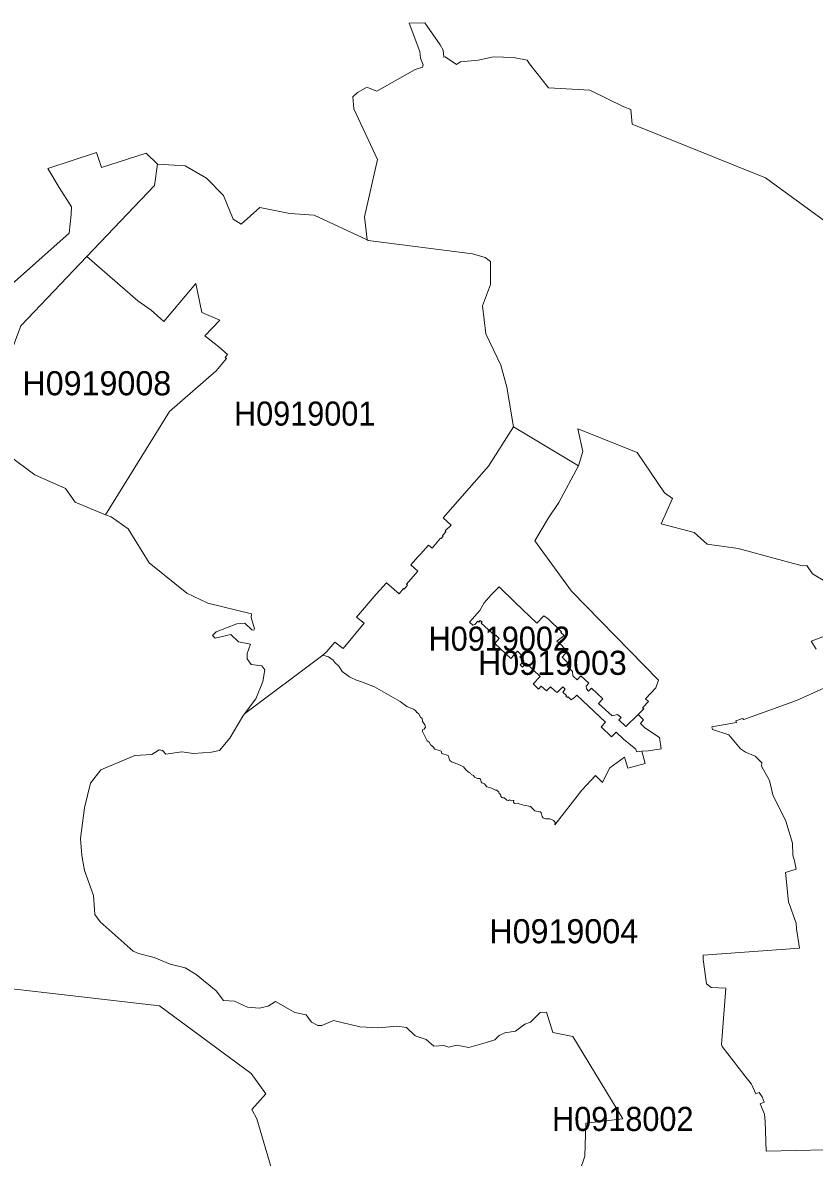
# Model space of a CAD drawing. Extents: x 369010 to 739155, y 6377141 to 6616555.
# Drawn here: x 675954 to 679237, y 6413443 to 6418149 of the extents above; entities that cross this region are included whole.
import ezdxf
from ezdxf.enums import TextEntityAlignment as Align

# ---------------------------------------------------------------- set-up
doc = ezdxf.new("R2010")
doc.units = 0
doc.header["$LTSCALE"] = 40
doc.layers.add('1', color=7, linetype='Continuous', lineweight=13)
doc.layers.add('2', color=7, linetype='Continuous')

msp = doc.modelspace()

# ---------------------------------------------------------------- linework, layer by layer
at = {"layer": '1'}
for points in [[(676281.29, 6417548.79), (676466.32, 6417607.87), (676513.16, 6417562.86), (676627.52, 6417555.08), (676715.73, 6417504.77), (676787.23, 6417432.77), (676827.61, 6417334.79), (676860.22, 6417312.95), (676937.51, 6417382.62), (677062.3, 6417357.3), (677163.26, 6417350.35), (677382.38, 6417248.23), (677372.12, 6417344.23), (677425.75, 6417581.89), (677327.44, 6417792.41), (677323.13, 6417841.4), (677342.5, 6417859.11), (677377.09, 6417879.47), (677384.2, 6417880.13), (677423.26, 6417864.9), (677582.31, 6417955.27), (677611.44, 6417965.03), (677614.92, 6417974.3), (677603.66, 6418002.27), (677600.68, 6418029.08), (677557.16, 6418147.91), (677622.2, 6418149.24), (677685.09, 6418058.04), (677698.17, 6418035.7), (677700.81, 6418005.75), (677706.44, 6418007.9), (677752.45, 6417975.79), (677769.66, 6417986.38), (677842.49, 6417994.16), (677906.7, 6418007.57), (677989.62, 6418004.75), (678045.56, 6417994.16), (678055.65, 6417977.94), (678134.27, 6417879.14), (678306.23, 6417870.03), (678447.4, 6417800.85), (678476.2, 6417788.94)], [(679355.85, 6417271.57), (679034.28, 6417505.43), (678481.5, 6417728.2), (678476.2, 6417788.94), (678447.4, 6417800.85), (678306.23, 6417870.03), (678134.27, 6417879.14), (678055.65, 6417977.94), (678045.56, 6417994.16), (677989.62, 6418004.75), (677906.7, 6418007.57), (677842.49, 6417994.16), (677769.66, 6417986.38), (677752.45, 6417975.79), (677706.44, 6418007.9), (677700.81, 6418005.75), (677698.17, 6418035.7), (677685.09, 6418058.04), (677622.2, 6418149.24), (677557.16, 6418147.91), (677600.68, 6418029.08), (677603.66, 6418002.27), (677614.92, 6417974.3), (677611.44, 6417965.03), (677582.31, 6417955.27), (677423.26, 6417864.9), (677384.2, 6417880.13), (677377.09, 6417879.47), (677342.5, 6417859.11), (677323.13, 6417841.4), (677327.44, 6417792.41), (677425.75, 6417581.89), (677372.12, 6417344.23), (677382.38, 6417248.23)], [(678476.2, 6417788.94), (678481.5, 6417728.2), (679034.28, 6417505.43), (679355.85, 6417271.57)], [(675946.64, 6416892.4), (676220.71, 6417180.05), (676501.41, 6417474.48), (676513.16, 6417562.86), (676466.32, 6417607.87), (676281.29, 6417548.79), (676259.94, 6417610.19), (676058.19, 6417544.82), (676105.36, 6417465.38), (676156.5, 6417385.44), (676155.01, 6417353.49), (676146.57, 6417276.7), (675895.83, 6417052.11)], [(675895.83, 6417052.11), (676146.57, 6417276.7), (676155.01, 6417353.49), (676156.5, 6417385.44), (676105.36, 6417465.38), (676058.19, 6417544.82), (676259.94, 6417610.19), (676281.29, 6417548.79)], [(677382.38, 6417248.23), (677386.69, 6417246.25), (677819.48, 6417190.8), (677871.45, 6417174.75), (677894.29, 6417159.03), (677894.45, 6417063.53), (677861.02, 6416974.99), (677874.59, 6416859.13), (677936.49, 6416728.39), (677961.48, 6416638.02), (677989.45, 6416473.51), (678259.39, 6416311.32), (678277.26, 6416370.9), (678256.58, 6416464.24), (678502.18, 6416366.26), (678616.22, 6416199.6), (678649.15, 6416175.77), (678601.65, 6416070.51), (678739.02, 6416034.43), (678792.64, 6415986.43), (678921.41, 6415968.39), (679186.54, 6415895.9), (679206.57, 6415897.72), (679229.24, 6415862.97), (679338.48, 6415797.92)], [(677989.45, 6416473.51), (677885.35, 6416310.49), (677697.67, 6416095), (677731.27, 6416065.71), (677705.94, 6416042.04), (677708.92, 6416038.07), (677694.69, 6416022.01), (677697.34, 6416019.7), (677689.39, 6416009.11), (677687.08, 6416010.93), (677652.16, 6415969.22), (677637.43, 6415982.46), (677605.81, 6415945.88), (677593.9, 6415934.79), (677563.45, 6415901.03), (677593.24, 6415874.05), (677545.24, 6415819.93), (677549.71, 6415815.63), (677536.14, 6415800.07), (677533.82, 6415802.06), (677514.79, 6415780.71), (677463.15, 6415826.39), (677420.28, 6415779.55), (677338.03, 6415683.56), (677370.8, 6415658.24), (677282.59, 6415553.97), (677248.16, 6415579.62), (677215.23, 6415541.39), (677199.34, 6415526.16), (677222.18, 6415518.55), (677241.04, 6415504.65), (677250.15, 6415493.89), (677265.54, 6415479.66), (677278.94, 6415457.98), (677309.89, 6415435.8), (677338.03, 6415422.39), (677358.88, 6415415.94), (677413, 6415394.42), (677518.92, 6415334.18), (677546.9, 6415313.49), (677556.83, 6415308.36), (677575.36, 6415302.07), (677582.81, 6415295.95), (677588.11, 6415287.67), (677595.39, 6415283.54), (677603.83, 6415268.48), (677610.12, 6415263.84), (677611.94, 6415250.44), (677622.36, 6415237.03), (677624.02, 6415227.76), (677619.22, 6415219.32), (677612.6, 6415216.01), (677611.77, 6415209.39), (677631.3, 6415170.66), (677639.91, 6415165.2), (677646.69, 6415152.13), (677654.14, 6415147.82), (677663.08, 6415136.24), (677686.75, 6415129.62), (677689.56, 6415127.3), (677692.21, 6415117.54), (677718.03, 6415109.26), (677720.34, 6415107.11), (677722.49, 6415095.69), (677726.14, 6415088.41), (677731.76, 6415083.11), (677765.86, 6415071.36), (677781.91, 6415063.42), (677793.66, 6415049.35), (677805.91, 6415039.09), (677811.04, 6415037.1), (677814.18, 6415030.65), (677823.29, 6415026.51), (677828.42, 6415020.55), (677840.17, 6415014.1), (677849.27, 6415014.76), (677852.08, 6415012.61), (677855.56, 6415001.02), (677858.7, 6414996.22), (677868.97, 6414992.08), (677879.56, 6414980.17), (677898.76, 6414974.87), (677909.35, 6414968.09), (677915.47, 6414965.6), (677920.77, 6414965.77), (677923.75, 6414963.62), (677928.55, 6414957.82), (677930.53, 6414951.53), (677935.17, 6414948.39), (677937.15, 6414941.6), (677941.79, 6414935.98), (677944.93, 6414934.49), (677950.89, 6414934.82), (677958.5, 6414926.71), (677962.48, 6414924.72), (677968.76, 6414923.56), (677973.07, 6414925.72), (677981.84, 6414921.74), (677988.63, 6414923.73), (677990.28, 6414922.41)], [(678359.85, 6415344.94), (678342.14, 6415325.74), (678398.08, 6415274.27), (678421.42, 6415280.23), (678435.98, 6415267.15), (678426.71, 6415257.55), (678455.02, 6415229.91), (678505.83, 6415279.56), (678529.33, 6415302.9), (678524.36, 6415307.04), (678549.02, 6415333.19), (678536.28, 6415344.77), (678579.14, 6415390.29), (678590.89, 6415422.72), (678230.59, 6415791.3), (678077.5, 6415999.84), (678134.77, 6416095.5), (678176.97, 6416159.22), (678259.39, 6416311.32), (677989.45, 6416473.51)], [(679338.48, 6415797.92), (679229.24, 6415862.97), (679206.57, 6415897.72), (679186.54, 6415895.9), (678921.41, 6415968.39), (678792.64, 6415986.43), (678739.02, 6416034.43), (678601.65, 6416070.51), (678649.15, 6416175.77), (678616.22, 6416199.6), (678502.18, 6416366.26), (678256.58, 6416464.24), (678277.26, 6416370.9), (678259.39, 6416311.32)], [(676741.72, 6415607.92), (676757.11, 6415622.65), (676842.01, 6415655.42), (676875.11, 6415658.73), (676904.41, 6415631.43), (676912.68, 6415629.6), (676915.5, 6415635.56), (676901.76, 6415682.4), (676903.58, 6415697.46), (676722.52, 6415741.49), (676635.46, 6415783.52), (676479.23, 6415908.31), (676392.01, 6416049.82), (676320.84, 6416099.31), (676298, 6416108.57), (676172.05, 6416159.88), (676131.01, 6416217.48), (676005.06, 6416273.58), (675789.74, 6416430.98)], [(678259.39, 6416311.32), (678176.97, 6416159.22), (678134.77, 6416095.5), (678077.5, 6415999.84), (678230.59, 6415791.3), (678590.89, 6415422.72), (678579.14, 6415390.29), (678536.28, 6415344.77), (678549.02, 6415333.19), (678524.36, 6415307.04), (678529.33, 6415302.9), (678505.83, 6415279.56), (678528.83, 6415257.72), (678515.59, 6415242.99), (678534.29, 6415224.62), (678595.36, 6415183.74), (678602.15, 6415138.06), (678549.85, 6415129.45), (678521.22, 6415127.13), (678535.62, 6415076.99), (678463.13, 6415057.13), (678449.55, 6415103.14), (678388.98, 6415057.95), (678372.1, 6415027.34), (678359.02, 6414998.37), (678329.73, 6415026.67), (678272.3, 6414966.26), (678160.25, 6414822.11), (678161.91, 6414831.21), (678159.43, 6414836.18), (678155.29, 6414839.65), (678140.56, 6414847.27), (678121.86, 6414847.1), (678112.75, 6414850.58), (678108.12, 6414857.03), (678106.3, 6414867.96), (678104.15, 6414872.09), (678099.68, 6414876.07), (678077.83, 6414880.86), (678060.62, 6414898.74), (678031.49, 6414904.04), (678005.18, 6414911.65), (677993.92, 6414910.49), (677991.6, 6414911.48), (677989.62, 6414916.12), (677990.28, 6414922.41), (677988.63, 6414923.73), (677981.84, 6414921.74), (677973.07, 6414925.72), (677968.76, 6414923.56), (677962.48, 6414924.72), (677958.5, 6414926.71), (677950.89, 6414934.82), (677944.93, 6414934.49), (677941.79, 6414935.98), (677937.15, 6414941.6), (677935.17, 6414948.39), (677930.53, 6414951.53), (677928.55, 6414957.82), (677923.75, 6414963.62), (677920.77, 6414965.77), (677915.47, 6414965.6), (677909.35, 6414968.09), (677898.76, 6414974.87), (677879.56, 6414980.17), (677868.97, 6414992.08), (677858.7, 6414996.22), (677855.56, 6415001.02), (677852.08, 6415012.61), (677849.27, 6415014.76), (677840.17, 6415014.1), (677828.42, 6415020.55), (677823.29, 6415026.51), (677814.18, 6415030.65), (677811.04, 6415037.1), (677805.91, 6415039.09), (677793.66, 6415049.35), (677781.91, 6415063.42), (677765.86, 6415071.36), (677731.76, 6415083.11), (677726.14, 6415088.41), (677722.49, 6415095.69), (677720.34, 6415107.11), (677718.03, 6415109.26), (677692.21, 6415117.54), (677689.56, 6415127.3), (677686.75, 6415129.62), (677663.08, 6415136.24), (677654.14, 6415147.82), (677646.69, 6415152.13), (677639.91, 6415165.2), (677631.3, 6415170.66), (677611.77, 6415209.39), (677612.6, 6415216.01), (677619.22, 6415219.32), (677624.02, 6415227.76), (677622.36, 6415237.03), (677611.94, 6415250.44), (677610.12, 6415263.84), (677603.83, 6415268.48)], [(677990.28, 6414922.41), (677989.62, 6414916.12), (677991.6, 6414911.48), (677993.92, 6414910.49), (678005.18, 6414911.65), (678031.49, 6414904.04), (678060.62, 6414898.74), (678077.83, 6414880.86), (678099.68, 6414876.07), (678104.15, 6414872.09), (678106.3, 6414867.96), (678108.12, 6414857.03), (678112.75, 6414850.58), (678121.86, 6414847.1), (678140.56, 6414847.27), (678155.29, 6414839.65), (678159.43, 6414836.18), (678161.91, 6414831.21), (678160.25, 6414822.11), (678272.3, 6414966.26), (678329.73, 6415026.67), (678359.02, 6414998.37), (678372.1, 6415027.34), (678388.98, 6415057.95), (678449.55, 6415103.14), (678463.13, 6415057.13), (678535.62, 6415076.99), (678521.22, 6415127.13), (678499.54, 6415125.48), (678496.72, 6415136.57), (678445.58, 6415178.11), (678414.96, 6415206.74), (678395.27, 6415186.55), (678352.73, 6415229.25), (678371.6, 6415247.79), (678251.61, 6415360), (678242.34, 6415350.57), (678228.44, 6415340.47), (678215.86, 6415352.39), (678213.38, 6415349.74), (678206.59, 6415355.2), (678209.57, 6415358.18), (678193.85, 6415373.07), (678204.44, 6415384.66), (678193.52, 6415394.92), (678170.68, 6415371.25), (678158.93, 6415379.36), (678142.54, 6415394.92), (678126.32, 6415377.38), (678104.15, 6415397.4), (678092.73, 6415384.66), (678070.88, 6415406.34), (678100.01, 6415437.45), (678041.92, 6415492.4), (678027.19, 6415476.68), (678017.09, 6415486.11), (678031.99, 6415502), (678015.6, 6415518.55), (678022.88, 6415526.33), (678006.33, 6415542.22), (677978.53, 6415512.76), (677912.49, 6415573.83), (677930.53, 6415594.35), (677915.97, 6415608.25), (677913.98, 6415605.94), (677855.56, 6415658.9), (677859.2, 6415662.71), (677851.09, 6415669.82), (677845.63, 6415663.37), (677841.16, 6415667.17), (677829.24, 6415653.11), (677821.14, 6415650.62), (677807.4, 6415662.37), (677849.44, 6415710.7), (677867.48, 6415742.31), (677896.77, 6415776.41), (677930.04, 6415809.01), (677995.74, 6415743.97), (678086.6, 6415658.4), (678115.73, 6415689.52), (678132.61, 6415675.95), (678189.22, 6415622.82), (678186.24, 6415619.67), (678198.98, 6415607.26), (678169.52, 6415584.59), (678186.07, 6415569.86), (678212.22, 6415541.56), (678190.71, 6415517.06), (678219.83, 6415487.93), (678211.72, 6415479), (678233.9, 6415458.8), (678235.06, 6415439.61), (678252.94, 6415423.55), (678268.99, 6415440.6), (678302.59, 6415410.31), (678290.17, 6415396.91), (678292.33, 6415386.15), (678300.93, 6415377.05), (678313.18, 6415388.8), (678359.85, 6415344.94)], [(678243.5, 6413325.95), (678285.04, 6413447.77), (678289.68, 6413584.47), (678442.77, 6413602.35), (678235.06, 6413944.28), (678152.47, 6413960.99), (678125.83, 6414045.57), (678100.51, 6414043.08), (678060.45, 6414004.02), (678036.79, 6413995.25), (677997.89, 6413966.79), (677953.87, 6413959.17), (677929.71, 6413948.58), (677912.66, 6413930.38), (677882.04, 6413920.78), (677804.75, 6413898.43), (677752.78, 6413908.2), (677721.17, 6413899.43), (677700.48, 6413907.2), (677659.77, 6413903.89), (677627, 6413931.86), (677581.98, 6413947.42), (677546.07, 6413981.52), (677505.19, 6413987.14), (677429.55, 6413980.69), (677352.26, 6413984.33), (677242.86, 6414009.98), (677195.2, 6413990.29), (677178.32, 6413989.29), (677152.33, 6414004.36), (677129.49, 6414033.82), (677082.66, 6414043.41), (677002.22, 6414089.26), (676971.6, 6414070.06), (676935.52, 6414061.12), (676886.37, 6414066.25), (676832.91, 6414090.25), (676786.74, 6414093.23), (676756.45, 6414134.28), (676673.86, 6414201.8), (676627.69, 6414229.44), (676565.46, 6414244.83), (676499.25, 6414271.48), (676433.88, 6414288.36), (676412.86, 6414298.62), (676275.66, 6414420.1), (676253.48, 6414450.89), (676247.69, 6414529.17), (676211.11, 6414632.61), (676199.69, 6414695.17), (676193.4, 6414765.67), (676210.62, 6414893.11), (676235.11, 6414995.06), (676277.81, 6415049.84), (676418.82, 6415109.26), (676489.82, 6415114.39), (676520.27, 6415132.76), (676534.51, 6415130.28), (676548.08, 6415115.22), (676614.61, 6415125.31), (676662.11, 6415118.03), (676737.75, 6415123), (676770.35, 6415130.11), (676813.38, 6415181.75), (676866.51, 6415272.45), (676874.12, 6415282.54), (676920.96, 6415344.28), (676949.59, 6415416.93), (676958.36, 6415464.6), (676945.95, 6415481.48), (676901.93, 6415486.94), (676885.21, 6415511.27), (676884.88, 6415532.29), (676898.78, 6415570.85), (676848.8, 6415580.95), (676817.52, 6415612.23), (676752.81, 6415596.01), (676741.72, 6415607.92)], [(679244.64, 6415550.82), (679223.45, 6415583.43), (679316.3, 6415618.19)], [(679316.3, 6415618.19), (679223.45, 6415583.43), (679244.64, 6415550.82)], [(677603.83, 6415268.48), (677595.39, 6415283.54), (677588.11, 6415287.67), (677582.81, 6415295.95), (677575.36, 6415302.07), (677556.83, 6415308.36), (677546.9, 6415313.49), (677518.92, 6415334.18), (677413, 6415394.42), (677358.88, 6415415.94), (677338.03, 6415422.39), (677309.89, 6415435.8), (677278.94, 6415457.98), (677265.54, 6415479.66), (677250.15, 6415493.89), (677241.04, 6415504.65), (677222.18, 6415518.55), (677199.34, 6415526.16), (676874.12, 6415282.54), (676866.51, 6415272.45), (676813.38, 6415181.75), (676770.35, 6415130.11), (676737.75, 6415123), (676662.11, 6415118.03), (676614.61, 6415125.31), (676548.08, 6415115.22), (676534.51, 6415130.28), (676520.27, 6415132.76), (676489.82, 6415114.39), (676418.82, 6415109.26), (676277.81, 6415049.84), (676235.11, 6414995.06), (676210.62, 6414893.11), (676193.4, 6414765.67), (676199.69, 6414695.17), (676211.11, 6414632.61), (676247.69, 6414529.17), (676253.48, 6414450.89), (676275.66, 6414420.1), (676412.86, 6414298.62), (676433.88, 6414288.36), (676499.25, 6414271.48), (676565.46, 6414244.83), (676627.69, 6414229.44), (676673.86, 6414201.8), (676756.45, 6414134.28), (676786.74, 6414093.23), (676832.91, 6414090.25), (676886.37, 6414066.25), (676935.52, 6414061.12), (676971.6, 6414070.06), (677002.22, 6414089.26), (677082.66, 6414043.41), (677129.49, 6414033.82), (677152.33, 6414004.36), (677178.32, 6413989.29), (677195.2, 6413990.29), (677242.86, 6414009.98), (677352.26, 6413984.33), (677429.55, 6413980.69), (677505.19, 6413987.14), (677546.07, 6413981.52), (677581.98, 6413947.42), (677627, 6413931.86), (677659.77, 6413903.89), (677700.48, 6413907.2), (677721.17, 6413899.43), (677752.78, 6413908.2), (677804.75, 6413898.43), (677882.04, 6413920.78), (677912.66, 6413930.38), (677929.71, 6413948.58), (677953.87, 6413959.17), (677997.89, 6413966.79), (678036.79, 6413995.25), (678060.45, 6414004.02), (678100.51, 6414043.08), (678125.83, 6414045.57), (678152.47, 6413960.99), (678235.06, 6413944.28), (678442.77, 6413602.35), (678289.68, 6413584.47), (678285.04, 6413447.77), (678243.5, 6413325.95)], [(679284.02, 6413474.25), (679036.93, 6413468.12), (679033.12, 6413592.25), (679030.31, 6413622.7), (679011.77, 6413665.4), (679029.31, 6413672.35), (679021.37, 6413693.37), (679008.79, 6413711.58), (678994.89, 6413706.12), (678976.85, 6413746.83), (678948.22, 6413780.43), (678854.71, 6413902.57), (678852.39, 6413911.18), (678870.43, 6414144.04), (678809.36, 6414147.52), (678790.49, 6414163.24), (678776.59, 6414264.03), (678776.59, 6414281.57), (679175.45, 6414311.2), (679163.04, 6414391.3), (679161.22, 6414414.14), (679130.44, 6414502.85), (679118.36, 6414612.09), (679117.53, 6414624.17), (679162.21, 6414638.73), (679155.26, 6414672.99), (679148.48, 6414696), (679146.66, 6414745.48), (679119.51, 6414837.5), (679064.73, 6414946.9), (679051.49, 6415006.32), (679017.4, 6415066.06), (679019.88, 6415079.64), (678991.41, 6415107.44), (678951.03, 6415123.33), (678930.67, 6415136.73), (678883.01, 6415195.98), (678814.49, 6415218), (678811.51, 6415229.09), (678914.29, 6415246.13), (678911.81, 6415253.91), (678939.28, 6415262.85), (678944.74, 6415258.54), (679162.71, 6415338.32), (679288.99, 6415394.59)], [(679288.99, 6415394.59), (679162.71, 6415338.32), (678944.74, 6415258.54), (678939.28, 6415262.85), (678911.81, 6415253.91), (678914.29, 6415246.13), (678811.51, 6415229.09), (678814.49, 6415218), (678883.01, 6415195.98), (678930.67, 6415136.73), (678951.03, 6415123.33), (678991.41, 6415107.44), (679019.88, 6415079.64), (679017.4, 6415066.06), (679051.49, 6415006.32), (679064.73, 6414946.9), (679119.51, 6414837.5), (679146.66, 6414745.48), (679148.48, 6414696), (679155.26, 6414672.99), (679162.21, 6414638.73), (679117.53, 6414624.17), (679118.36, 6414612.09), (679130.44, 6414502.85), (679161.22, 6414414.14), (679163.04, 6414391.3), (679175.45, 6414311.2), (678776.59, 6414281.57), (678776.59, 6414264.03), (678790.49, 6414163.24), (678809.36, 6414147.52), (678870.43, 6414144.04), (678852.39, 6413911.18), (678854.71, 6413902.57), (678948.22, 6413780.43), (678976.85, 6413746.83), (678994.89, 6413706.12), (679008.79, 6413711.58), (679021.37, 6413693.37), (679029.31, 6413672.35), (679011.77, 6413665.4), (679030.31, 6413622.7), (679033.12, 6413592.25), (679036.93, 6413468.12), (679284.02, 6413474.25)], [(675394.02, 6414200.81), (676520.77, 6414072.05), (676901.1, 6413791.02), (676962.33, 6413706.12), (676904.91, 6413641.07), (676925.59, 6413602.18), (677004.7, 6413330.42)], [(677004.7, 6413330.42), (676925.59, 6413602.18), (676904.91, 6413641.07), (676962.33, 6413706.12), (676901.1, 6413791.02), (676520.77, 6414072.05), (675394.02, 6414200.81)]]:
    msp.add_lwpolyline(points, dxfattribs=at)
for points in [[(676513.16, 6417562.86), (676501.41, 6417474.48), (676220.71, 6417180.05), (676431.4, 6416995.51), (676486.51, 6416956.78), (676539.14, 6416909.94), (676672.7, 6417067.67), (676697.36, 6416946.69), (676771.84, 6416915.74), (676709.61, 6416850.86), (676768.03, 6416804.52), (676803.12, 6416772.41), (676793.36, 6416760.99), (676799.31, 6416755.86), (676756.45, 6416705.88), (676563.14, 6416537.06), (676298, 6416108.57), (676320.84, 6416099.31), (676392.01, 6416049.82), (676479.23, 6415908.31), (676635.46, 6415783.52), (676722.52, 6415741.49), (676903.58, 6415697.46), (676901.76, 6415682.4), (676915.5, 6415635.56), (676912.68, 6415629.6), (676904.41, 6415631.43), (676875.11, 6415658.73), (676842.01, 6415655.42), (676757.11, 6415622.65), (676741.72, 6415607.92), (676752.81, 6415596.01), (676817.52, 6415612.23), (676848.8, 6415580.95), (676898.78, 6415570.85), (676884.88, 6415532.29), (676885.21, 6415511.27), (676901.93, 6415486.94), (676945.95, 6415481.48), (676958.36, 6415464.6), (676949.59, 6415416.93), (676920.96, 6415344.28), (676874.12, 6415282.54), (677199.34, 6415526.16), (677215.23, 6415541.39), (677248.16, 6415579.62), (677282.59, 6415553.97), (677370.8, 6415658.24), (677338.03, 6415683.56), (677420.28, 6415779.55), (677463.15, 6415826.39), (677514.79, 6415780.71), (677533.82, 6415802.06), (677536.14, 6415800.07), (677549.71, 6415815.63), (677545.24, 6415819.93), (677593.24, 6415874.05), (677563.45, 6415901.03), (677593.9, 6415934.79), (677605.81, 6415945.88), (677637.43, 6415982.46), (677652.16, 6415969.22), (677687.08, 6416010.93), (677689.39, 6416009.11), (677697.34, 6416019.7), (677694.69, 6416022.01), (677708.92, 6416038.07), (677705.94, 6416042.04), (677731.27, 6416065.71), (677697.67, 6416095), (677885.35, 6416310.49), (677989.45, 6416473.51), (677961.48, 6416638.02), (677936.49, 6416728.39), (677874.59, 6416859.13), (677861.02, 6416974.99), (677894.45, 6417063.53), (677894.29, 6417159.03), (677871.45, 6417174.75), (677819.48, 6417190.8), (677386.69, 6417246.25), (677382.38, 6417248.23), (677163.26, 6417350.35), (677062.3, 6417357.3), (676937.51, 6417382.62), (676860.22, 6417312.95), (676827.61, 6417334.79), (676787.23, 6417432.77), (676715.73, 6417504.77), (676627.52, 6417555.08)], [(676220.71, 6417180.05), (675946.64, 6416892.4), (675816.22, 6416546.33), (675789.74, 6416430.98), (676005.06, 6416273.58), (676131.01, 6416217.48), (676172.05, 6416159.88), (676298, 6416108.57), (676563.14, 6416537.06), (676756.45, 6416705.88), (676799.31, 6416755.86), (676793.36, 6416760.99), (676803.12, 6416772.41), (676768.03, 6416804.52), (676709.61, 6416850.86), (676771.84, 6416915.74), (676697.36, 6416946.69), (676672.7, 6417067.67), (676539.14, 6416909.94), (676486.51, 6416956.78), (676431.4, 6416995.51)], [(678521.22, 6415127.13), (678549.85, 6415129.45), (678602.15, 6415138.06), (678595.36, 6415183.74), (678534.29, 6415224.62), (678515.59, 6415242.99), (678528.83, 6415257.72), (678505.83, 6415279.56), (678455.02, 6415229.91), (678426.71, 6415257.55), (678435.98, 6415267.15), (678421.42, 6415280.23), (678398.08, 6415274.27), (678342.14, 6415325.74), (678359.85, 6415344.94), (678313.18, 6415388.8), (678300.93, 6415377.05), (678292.33, 6415386.15), (678290.17, 6415396.91), (678302.59, 6415410.31), (678268.99, 6415440.6), (678252.94, 6415423.55), (678235.06, 6415439.61), (678233.9, 6415458.8), (678211.72, 6415479), (678219.83, 6415487.93), (678190.71, 6415517.06), (678212.22, 6415541.56), (678186.07, 6415569.86), (678169.52, 6415584.59), (678198.98, 6415607.26), (678186.24, 6415619.67), (678189.22, 6415622.82), (678132.61, 6415675.95), (678115.73, 6415689.52), (678086.6, 6415658.4), (677995.74, 6415743.97), (677930.04, 6415809.01), (677896.77, 6415776.41), (677867.48, 6415742.31), (677849.44, 6415710.7), (677807.4, 6415662.37), (677821.14, 6415650.62), (677829.24, 6415653.11), (677841.16, 6415667.17), (677845.63, 6415663.37), (677851.09, 6415669.82), (677859.2, 6415662.71), (677855.56, 6415658.9), (677913.98, 6415605.94), (677915.97, 6415608.25), (677930.53, 6415594.35), (677912.49, 6415573.83), (677978.53, 6415512.76), (678006.33, 6415542.22), (678022.88, 6415526.33), (678015.6, 6415518.55), (678031.99, 6415502), (678017.09, 6415486.11), (678027.19, 6415476.68), (678041.92, 6415492.4), (678100.01, 6415437.45), (678070.88, 6415406.34), (678092.73, 6415384.66), (678104.15, 6415397.4), (678126.32, 6415377.38), (678142.54, 6415394.92), (678158.93, 6415379.36), (678170.68, 6415371.25), (678193.52, 6415394.92), (678204.44, 6415384.66), (678193.85, 6415373.07), (678209.57, 6415358.18), (678206.59, 6415355.2), (678213.38, 6415349.74), (678215.86, 6415352.39), (678228.44, 6415340.47), (678242.34, 6415350.57), (678251.61, 6415360), (678371.6, 6415247.79), (678352.73, 6415229.25), (678395.27, 6415186.55), (678414.96, 6415206.74), (678445.58, 6415178.11), (678496.72, 6415136.57), (678499.54, 6415125.48)]]:
    msp.add_lwpolyline(points, close=True, dxfattribs=at)

# ---------------------------------------------------------------- texts
at = {"layer": '2'}
for s, p in [('H0919008', (676261.52, 6416603.71)), ('H0919003', (678150.79, 6415444.2)), ('H0919004', (678197.97, 6414330.86))]:
    msp.add_text(s, height=100, dxfattribs=at).set_placement(p, align=Align.CENTER)
at = {"layer": '2', "width": 0.95}
for s, p in [('H0919001', (677123.62, 6416477.98)), ('H0919002', (677930.53, 6415544.35)), ('H0918002', (678442.76, 6413552.35))]:
    msp.add_text(s, height=100, dxfattribs=at).set_placement(p, align=Align.CENTER)

doc.saveas('drawing.dxf')
